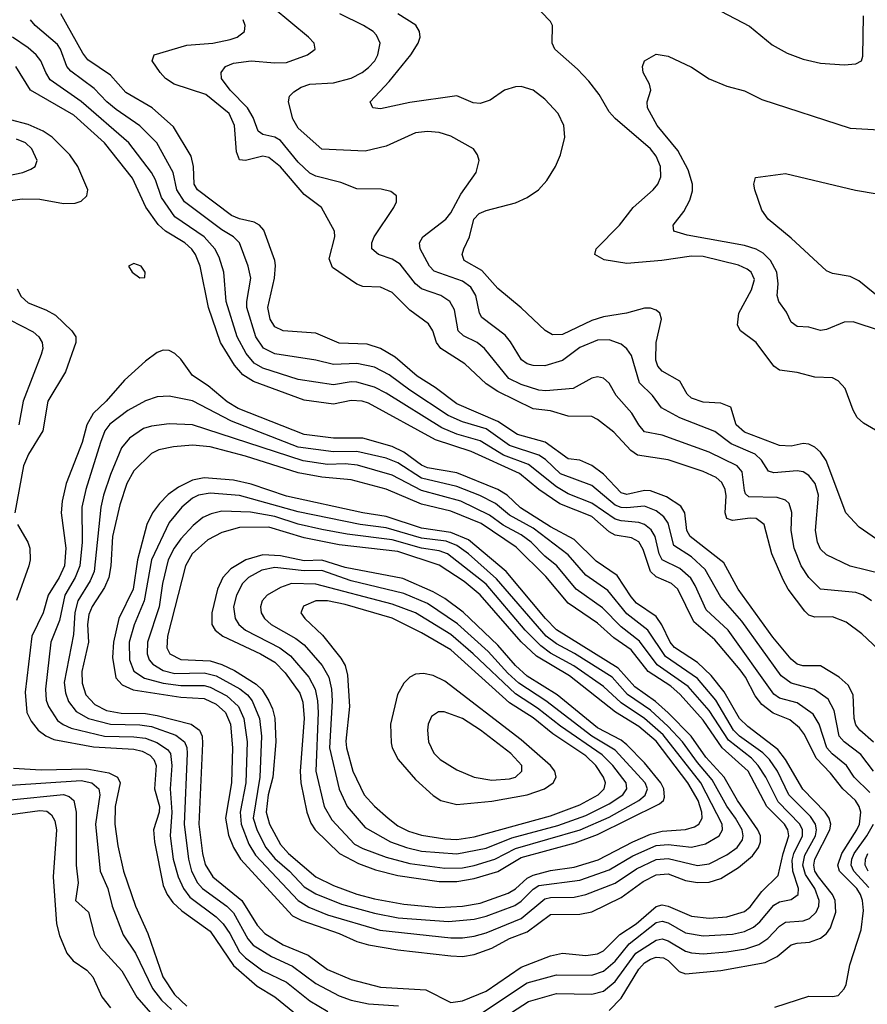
# Model space of a CAD drawing. Header units: inches. Extents: x 1308407 to 1441228, y 959628 to 1036311.
# Tile 401 of 656: x 1374321 to 1377209, y 1014056 to 1017410. Entities that reach past the tile are written whole.
import ezdxf

# ---------------------------------------------------------------- set-up
doc = ezdxf.new("R2010")
doc.units = ezdxf.units.IN
doc.header["$MEASUREMENT"] = 0
doc.layers.add('B3071', color=7, linetype='Continuous')

msp = doc.modelspace()

# ---------------------------------------------------------------- linework, layer by layer
at = {"layer": 'B3071', "color": 5}
for points, elevation in [([(1377250, 1016003.5), (1377195.7, 1016035.7), (1377174.9, 1016054.9), (1377160.3, 1016080.3), (1377133.8, 1016153.8), (1377110, 1016179.8), (1377090, 1016189.8), (1377030, 1016191.9), (1376970, 1016208.4), (1376910, 1016216.1), (1376889.9, 1016230), (1376830.8, 1016310), (1376777.3, 1016350), (1376766.6, 1016370), (1376771.4, 1016410), (1376814.2, 1016490), (1376824.9, 1016524.9), (1376813.8, 1016550), (1376799.8, 1016559.8), (1376770, 1016573.5), (1376650, 1016603.9), (1376610, 1016604.7), (1376509.3, 1016589.3), (1376390, 1016579.7), (1376312, 1016592), (1376280.5, 1016610), (1376284.8, 1016630), (1376364.9, 1016710), (1376410.7, 1016770), (1376479, 1016830), (1376495.8, 1016850), (1376505.3, 1016874.7), (1376504.5, 1016910), (1376490, 1016945.3), (1376470.4, 1016970), (1376350, 1017073.2), (1376330, 1017095.8), (1376295.2, 1017155.2), (1376260.7, 1017200.7), (1376221.9, 1017241.9), (1376143.9, 1017310), (1376135.6, 1017330), (1376136.4, 1017390), (1376130, 1017403.7), (1376066, 1017470)], 2980), ([(1377229.5, 1014949.5), (1377183.6, 1014990), (1377170, 1015007.9), (1377164.1, 1015030), (1377160.6, 1015110), (1377143.6, 1015143.6), (1377113.3, 1015170), (1377050, 1015209), (1376989, 1015209), (1376970, 1015214.5), (1376950, 1015232), (1376887, 1015307), (1376769.2, 1015470), (1376720.4, 1015560.4), (1376605.4, 1015650), (1376593.5, 1015670), (1376587, 1015730), (1376573.1, 1015753.1), (1376525.2, 1015785.2), (1376470, 1015804.7), (1376450, 1015805.7), (1376390, 1015793.1), (1376370, 1015798.7), (1376310, 1015861.4), (1376270, 1015891.7), (1376230, 1015909.2), (1376190, 1015914.2), (1376111, 1015971), (1376016.6, 1015996.6), (1375950, 1016041.1), (1375810, 1016101.5), (1375736.7, 1016156.7), (1375675.6, 1016195.6), (1375600.6, 1016260.6), (1375550, 1016290.3), (1375505, 1016305), (1375410, 1016307.6), (1375330, 1016342.5), (1375219.3, 1016350), (1375190, 1016363.7), (1375175, 1016390), (1375166.8, 1016430), (1375189.1, 1016530), (1375192.4, 1016572.4), (1375189.9, 1016590), (1375153.1, 1016693.1), (1375138.7, 1016710), (1375120.4, 1016720.4), (1375070, 1016731.6), (1375042.6, 1016742.6), (1374926.6, 1016830), (1374915.5, 1016850), (1374913.6, 1016910), (1374905.4, 1016945.4), (1374845.5, 1017045.5), (1374772.2, 1017110), (1374682.4, 1017162.4), (1374630, 1017221), (1374553.7, 1017273.7), (1374536.5, 1017296.5), (1374460.8, 1017430)], 3120), ([(1377223.2, 1015430), (1377194.8, 1015450), (1377170, 1015458.4), (1377050, 1015470.5), (1377010, 1015509.9), (1376983.8, 1015550), (1376959.9, 1015610), (1376949.1, 1015670), (1376951.7, 1015731.7), (1376942.5, 1015762.5), (1376930, 1015773.7), (1376902.1, 1015782.1), (1376805.1, 1015785.1), (1376794.4, 1015794.4), (1376790, 1015806.6), (1376782.4, 1015870), (1376765.9, 1015890), (1376670, 1015937.1), (1376510, 1015994.8), (1376450, 1016006.6), (1376430.4, 1016030), (1376407, 1016070), (1376352.9, 1016130), (1376330, 1016172), (1376310, 1016189), (1376290, 1016193), (1376270, 1016189.1), (1376206.5, 1016153.5), (1376113.7, 1016146.3), (1376090, 1016148.4), (1376030, 1016166.9), (1375988, 1016188), (1375905.2, 1016290), (1375879.8, 1016310), (1375832.7, 1016332.7), (1375815.4, 1016350), (1375802.1, 1016422.1), (1375786.1, 1016450), (1375756.4, 1016470), (1375690, 1016492.8), (1375669.9, 1016510), (1375617.5, 1016577.5), (1375590, 1016593.8), (1375543.5, 1016610), (1375520.7, 1016630), (1375520.6, 1016650), (1375529.2, 1016670), (1375596, 1016770), (1375605.4, 1016790), (1375605.1, 1016810), (1375585.2, 1016825.2), (1375552.9, 1016832.9), (1375470, 1016833.6), (1375415, 1016855), (1375330, 1016877.3), (1375310, 1016887.4), (1375270, 1016925.2), (1375210, 1016998.8), (1375190, 1017009.6), (1375150, 1017019), (1375133.2, 1017030), (1375116.6, 1017076.6), (1375097.1, 1017110), (1375037.7, 1017170), (1375008.7, 1017210), (1375007.3, 1017230), (1375022.3, 1017250), (1375050, 1017261.9), (1375110, 1017270.1), (1375190, 1017262.8), (1375230, 1017264.6), (1375301.6, 1017290), (1375327.8, 1017310), (1375324.7, 1017330), (1375304.8, 1017350), (1375184.9, 1017450)], 3060), ([(1377261.7, 1015521.7), (1377150, 1015548.3), (1377070, 1015587), (1377050, 1015606.2), (1377039.1, 1015630), (1377032.7, 1015670), (1377043, 1015790), (1377031.5, 1015830), (1377010, 1015857.2), (1376990, 1015869.3), (1376970, 1015873.7), (1376890, 1015866.7), (1376871.9, 1015871.9), (1376849, 1015910), (1376827, 1015930), (1376745.2, 1015965.2), (1376690, 1016007.7), (1376570, 1016053.3), (1376507.7, 1016087.7), (1376476.7, 1016130), (1376432.9, 1016172.9), (1376405.9, 1016265.9), (1376390, 1016289.1), (1376370, 1016304.7), (1376330, 1016319.9), (1376290, 1016317.8), (1376230, 1016293.4), (1376170, 1016248.8), (1376110, 1016231.4), (1376070, 1016232.1), (1376050, 1016238), (1376030.8, 1016250.8), (1375993.2, 1016313.2), (1375974.9, 1016334.9), (1375895.9, 1016395.9), (1375887.3, 1016410), (1375875.2, 1016470), (1375858.7, 1016498.7), (1375830, 1016519.6), (1375733.6, 1016553.6), (1375717.3, 1016570), (1375685.9, 1016630), (1375683.4, 1016650), (1375694.6, 1016670), (1375773, 1016730), (1375790, 1016752), (1375824, 1016816), (1375876.4, 1016890), (1375886, 1016930), (1375880.7, 1016950), (1375867.3, 1016970), (1375790, 1017013.7), (1375750, 1017026.3), (1375710, 1017029.2), (1375670, 1017025), (1375570, 1016979.5), (1375497.9, 1016962.1), (1375350, 1016969), (1375270, 1017041), (1375252.2, 1017072.2), (1375236.5, 1017130), (1375240.4, 1017150), (1375255.4, 1017164.6), (1375280.1, 1017179.9), (1375309.6, 1017190), (1375390, 1017195.1), (1375450, 1017211), (1375488, 1017230), (1375510, 1017246.6), (1375531.1, 1017270), (1375541.5, 1017290), (1375549.1, 1017330), (1375537.3, 1017357.3), (1375525.5, 1017370), (1375492.7, 1017390), (1375412.1, 1017430)], 3040), ([(1377240.6, 1015640.6), (1377181, 1015681), (1377136.2, 1015730), (1377068.4, 1015908.4), (1377050, 1015936.4), (1377030, 1015953.6), (1377010, 1015963.9), (1376990, 1015966.7), (1376950, 1015957.5), (1376910, 1015959.9), (1376790, 1016005.2), (1376762, 1016030), (1376744.2, 1016090), (1376710, 1016103.6), (1376650, 1016106.8), (1376610, 1016120.7), (1376594.8, 1016134.8), (1376570, 1016179.1), (1376510, 1016212.2), (1376495, 1016230), (1376488.6, 1016250), (1376489.1, 1016310.9), (1376507.9, 1016390), (1376501.7, 1016410), (1376490, 1016420.4), (1376470, 1016427.1), (1376450, 1016427.5), (1376388.2, 1016410), (1376310, 1016397.3), (1376270, 1016384.8), (1376170, 1016337.7), (1376136.9, 1016336.9), (1376110.9, 1016350.9), (1376030, 1016428.4), (1375950, 1016494.1), (1375895.3, 1016555.3), (1375835.7, 1016590), (1375829.1, 1016610), (1375834.6, 1016630), (1375854, 1016670), (1375868.4, 1016730), (1375886.5, 1016750), (1375910, 1016760.5), (1376010, 1016786.7), (1376050, 1016804.3), (1376088.5, 1016830), (1376117.4, 1016862.6), (1376146.8, 1016910), (1376163.8, 1016950), (1376178.7, 1017010), (1376174.6, 1017050), (1376155.6, 1017090), (1376110, 1017139.5), (1376070, 1017169.9), (1376030, 1017182.1), (1376010, 1017181.6), (1375973.1, 1017170), (1375923.8, 1017136.2), (1375890, 1017124.5), (1375866.4, 1017126.4), (1375810, 1017150.9), (1375650, 1017127.8), (1375550, 1017106.6), (1375523.7, 1017110), (1375515.1, 1017130), (1375580.3, 1017199.7), (1375653.8, 1017290), (1375678.7, 1017330), (1375685, 1017350), (1375683, 1017370), (1375670.8, 1017390.8), (1375609.8, 1017430)], 3020), ([(1376710, 1017438.6), (1376807.5, 1017387.5), (1376884.8, 1017324.8), (1376935.6, 1017295.6), (1376990, 1017275), (1377050, 1017261.8), (1377130, 1017256.5), (1377170, 1017259.5), (1377189.7, 1017270.3), (1377194, 1017286), (1377196.5, 1017423.5)], 2980), ([(1377230, 1014850.4), (1377186.9, 1014906.9), (1377129.8, 1014949.8), (1377113.6, 1014970), (1377096.5, 1015056.5), (1377076, 1015096), (1377028.8, 1015128.9), (1376950, 1015150.3), (1376915.1, 1015175.1), (1376780.9, 1015360.9), (1376710, 1015443.2), (1376657, 1015537), (1376610, 1015579.9), (1376550, 1015619.3), (1376530, 1015694.9), (1376516.2, 1015716.2), (1376490, 1015737.5), (1376450, 1015752.4), (1376390, 1015746.9), (1376370, 1015748), (1376350, 1015756.3), (1376270, 1015823.4), (1376163.4, 1015863.4), (1376112.1, 1015912.1), (1376090, 1015926.7), (1375990, 1015960.1), (1375910, 1016016), (1375830, 1016040), (1375781.4, 1016061.4), (1375650, 1016148), (1375579.9, 1016199.9), (1375530, 1016226.5), (1375470, 1016239.1), (1375390, 1016234.9), (1375330, 1016250.3), (1375190, 1016271.4), (1375151.4, 1016291.4), (1375125.3, 1016330), (1375095.4, 1016430), (1375094.7, 1016450), (1375108.2, 1016530), (1375099.9, 1016570), (1375069.9, 1016650), (1375049.2, 1016670), (1375010, 1016694.4), (1374882.1, 1016790), (1374856.7, 1016830), (1374844.2, 1016890), (1374788.9, 1016990), (1374730, 1017049), (1374650, 1017104), (1374617.8, 1017130), (1374575.4, 1017175.4), (1374494.9, 1017234.9), (1374481.2, 1017250), (1374459.9, 1017310), (1374450, 1017325.5), (1374373.5, 1017390), (1374357.6, 1017410)], 3140), ([(1377304.9, 1015210), (1377190, 1015318.5), (1377137.3, 1015357.3), (1377090, 1015375.7), (1377030, 1015374.8), (1377010, 1015381.8), (1376995.6, 1015395.6), (1376939.4, 1015470), (1376921.8, 1015501.8), (1376883.3, 1015590), (1376858, 1015690), (1376830, 1015710.7), (1376810, 1015712.1), (1376750, 1015704.1), (1376730.4, 1015710.4), (1376724.3, 1015730), (1376728.3, 1015788.3), (1376725, 1015810), (1376713.3, 1015833.3), (1376694.4, 1015850), (1376650, 1015871.4), (1376530, 1015911), (1376426.3, 1015926.3), (1376403, 1015943), (1376345.5, 1016005.5), (1376290, 1016047.8), (1376270, 1016057.8), (1376190, 1016059.3), (1376130, 1016077.6), (1376070, 1016084.9), (1375950, 1016143.5), (1375910.9, 1016170), (1375837.8, 1016237.8), (1375755.8, 1016290), (1375741.7, 1016310), (1375728.8, 1016350), (1375714.1, 1016374.1), (1375650, 1016420.5), (1375590, 1016480.2), (1375550, 1016499.3), (1375490, 1016501.3), (1375470, 1016508.6), (1375386.4, 1016566.4), (1375375.7, 1016595.7), (1375394.5, 1016670), (1375393.2, 1016690), (1375349, 1016770), (1375290, 1016814.3), (1375210, 1016908.8), (1375170, 1016940.9), (1375150, 1016945.6), (1375090, 1016930.5), (1375070, 1016932.1), (1375060.2, 1016960.2), (1375052.4, 1017050), (1375034.8, 1017090), (1374955.1, 1017155.1), (1374847, 1017190), (1374818.3, 1017210), (1374799.6, 1017230), (1374772.3, 1017270), (1374779.6, 1017290), (1374890, 1017323.4), (1374979.3, 1017330), (1375037.7, 1017342.3), (1375062, 1017350), (1375087.3, 1017370), (1375089.8, 1017390), (1375082.5, 1017410)], 3080), ([(1377217, 1014777), (1377164.6, 1014830), (1377138.3, 1014870), (1377088.7, 1014908.7), (1377070.6, 1014930), (1377045.4, 1015010), (1377024.4, 1015044.5), (1376970, 1015082.6), (1376910, 1015099.1), (1376890, 1015112.1), (1376735.1, 1015330), (1376660.2, 1015400.2), (1376622.9, 1015482.9), (1376607.3, 1015507.3), (1376570, 1015540.1), (1376510.2, 1015570.2), (1376499.5, 1015590), (1376486, 1015650), (1376472.8, 1015672.8), (1376450, 1015689.9), (1376430, 1015697.4), (1376370, 1015702.7), (1376350, 1015708.7), (1376270, 1015763.4), (1376190, 1015795.2), (1376150, 1015819.3), (1376055, 1015895), (1375970, 1015926.4), (1375890, 1015975), (1375810, 1015998.4), (1375759.5, 1016019.5), (1375570, 1016137.6), (1375530, 1016158.2), (1375470, 1016175.3), (1375450, 1016176.5), (1375390, 1016166.3), (1375270, 1016184.5), (1375150, 1016223.1), (1375120.3, 1016240.3), (1375092.6, 1016272.6), (1375062.2, 1016330), (1375024.4, 1016450), (1375016.6, 1016550), (1375000.9, 1016600.9), (1374986.2, 1016630), (1374949.5, 1016670), (1374850, 1016738.1), (1374804.5, 1016804.5), (1374784.2, 1016864.2), (1374769.9, 1016890), (1374692.6, 1016990), (1374530, 1017131.8), (1374425.4, 1017205.4), (1374409.7, 1017229.7), (1374393, 1017270), (1374377.3, 1017290), (1374350, 1017314.5), (1374296.7, 1017350)], 3160), ([(1377254.3, 1016350), (1377161.2, 1016381.2), (1377130, 1016380.2), (1377070, 1016354.7), (1377050, 1016351.4), (1377010, 1016362.4), (1376970, 1016364.5), (1376950, 1016379.7), (1376933.7, 1016413.7), (1376907.8, 1016450), (1376901.6, 1016470), (1376905.4, 1016510), (1376900.4, 1016550), (1376878.9, 1016590), (1376854.3, 1016614.3), (1376830, 1016628), (1376790, 1016641.1), (1376595.6, 1016675.6), (1376549.7, 1016690), (1376547.3, 1016710), (1376583.6, 1016756.4), (1376604.5, 1016795.5), (1376612.9, 1016827.1), (1376613.1, 1016850), (1376598.1, 1016898.1), (1376563.9, 1016963.9), (1376493.3, 1017050), (1376459.7, 1017110), (1376458.7, 1017130), (1376471.5, 1017170), (1376466.3, 1017190), (1376445.4, 1017230), (1376443, 1017250), (1376449.7, 1017270.3), (1376490, 1017293), (1376530, 1017285.7), (1376610, 1017247.9), (1376670, 1017208), (1376730, 1017183.5), (1376790, 1017168.1), (1376850, 1017138.4), (1377150, 1017040.2), (1377290, 1017032.9)], 2960), ([(1376893.7, 1014046.3), (1377010, 1014083.8), (1377090, 1014082.4), (1377110, 1014086.4), (1377130, 1014108.4), (1377136.8, 1014123.2), (1377149.4, 1014190), (1377188.5, 1014310), (1377195.6, 1014375.6), (1377193.1, 1014410), (1377186, 1014430), (1377173, 1014450), (1377114.2, 1014510), (1377108.7, 1014530), (1377121.7, 1014570), (1377173.8, 1014650), (1377182.4, 1014670), (1377186.7, 1014710), (1377180.8, 1014730), (1377168.2, 1014750), (1377125.6, 1014790), (1377083.6, 1014843.6), (1377034.9, 1014894.9), (1376995.2, 1014975.2), (1376978.3, 1014998.3), (1376945.4, 1015025.4), (1376887.9, 1015047.9), (1376850, 1015076.8), (1376827.3, 1015107.3), (1376794.2, 1015170), (1376775.4, 1015195.4), (1376690, 1015297.1), (1376618.4, 1015358.4), (1376563.8, 1015470), (1376541.8, 1015490), (1376490, 1015512.3), (1376470.2, 1015530.2), (1376445.2, 1015605.2), (1376430, 1015631.1), (1376405, 1015645), (1376350, 1015654.3), (1376330, 1015665.5), (1376270, 1015717.2), (1376161.3, 1015761.2), (1376090, 1015809.7), (1376024.2, 1015864.2), (1375859.4, 1015939.4), (1375738.3, 1015978.3), (1375510, 1016103.2), (1375487.6, 1016110), (1375450, 1016113.3), (1375390, 1016100.8), (1375290, 1016114.1), (1375118, 1016178), (1375080.8, 1016200.8), (1375053.1, 1016233.1), (1375005.6, 1016310), (1374964.3, 1016430), (1374935.5, 1016570), (1374920.1, 1016610), (1374908.1, 1016628.1), (1374883.6, 1016650), (1374818.1, 1016690), (1374792.7, 1016712.7), (1374751.2, 1016771.2), (1374705.9, 1016870), (1374609.5, 1016990), (1374505.2, 1017085.2), (1374357.9, 1017170), (1374308.2, 1017250)], 3180), ([(1374290, 1016794.4), (1374330, 1016800.1), (1374390, 1016798.3), (1374470, 1016783.8), (1374510, 1016785.4), (1374530, 1016791.5), (1374549.7, 1016810), (1374553.7, 1016830), (1374519.1, 1016910), (1374492, 1016950), (1374431.2, 1017010), (1374401.5, 1017030), (1374350, 1017052.7), (1374289.3, 1017069.3)], 3220), ([(1374190, 1016859.8), (1374332.3, 1016890), (1374359.4, 1016900.6), (1374374, 1016910), (1374380.3, 1016930), (1374362.4, 1016970), (1374341.1, 1016990), (1374310, 1017003.1)], 3240), ([(1377290, 1016431.2), (1377180.3, 1016520.3), (1377150, 1016535.5), (1377090, 1016545.6), (1377070, 1016554.7), (1376950, 1016665.6), (1376871.5, 1016730), (1376850, 1016760.9), (1376825.3, 1016830), (1376822.3, 1016850), (1376828.1, 1016871.9), (1376930, 1016886.4), (1377169.2, 1016829.2), (1377323.1, 1016803.1)], 2940), ([(1374312.9, 1016492.9), (1374326.6, 1016466.6), (1374350, 1016445.8), (1374410, 1016422.1), (1374443.4, 1016403.4), (1374498.5, 1016350), (1374512.7, 1016330), (1374512.9, 1016310), (1374477.5, 1016210), (1374417.3, 1016110), (1374399.7, 1016010), (1374351.2, 1015930), (1374333.9, 1015890), (1374304.5, 1015730)], 3180), ([(1374287.1, 1016387.1), (1374367.2, 1016347.2), (1374386, 1016330), (1374397.7, 1016310), (1374399.6, 1016290), (1374394.7, 1016270), (1374332.6, 1016110), (1374318.7, 1016030)], 3160), ([(1376330, 1014035), (1376370, 1014076.8), (1376430, 1014175.8), (1376450, 1014197.3), (1376470, 1014210.1), (1376490, 1014216.5), (1376514.1, 1014214.1), (1376530, 1014205.8), (1376567.8, 1014167.8), (1376590, 1014160.1), (1376710, 1014171), (1376861.5, 1014198.5), (1376901.3, 1014218.7), (1376950, 1014258.2), (1376970, 1014264.6), (1377012.5, 1014267.5), (1377050, 1014281.3), (1377070, 1014297.7), (1377083.5, 1014316.5), (1377101.9, 1014370), (1377099, 1014410), (1377090.4, 1014430), (1377042.1, 1014490), (1377030.2, 1014510), (1377026.2, 1014530), (1377030.4, 1014550), (1377081.5, 1014650), (1377084.2, 1014670), (1377079.2, 1014690), (1377065.3, 1014710), (1376989.2, 1014789.3), (1376930.5, 1014890), (1376904.5, 1014924.5), (1376802, 1015002), (1376773.6, 1015030), (1376721, 1015121), (1376676.4, 1015176.4), (1376630, 1015220.8), (1376552, 1015272), (1376537.8, 1015290), (1376509.2, 1015349.2), (1376490, 1015376.7), (1376422.5, 1015422.5), (1376403.9, 1015443.9), (1376357.2, 1015517.2), (1376285.4, 1015565.4), (1376210, 1015639.4), (1376130, 1015682.6), (1376027.2, 1015747.2), (1375982.1, 1015790), (1375950, 1015809.5), (1375810, 1015865.9), (1375710, 1015883), (1375690, 1015892), (1375630, 1015936.7), (1375590, 1015955.9), (1375490, 1015984.8), (1375390, 1015984.5), (1375290, 1015997.3), (1375065.8, 1016085.8), (1375028, 1016108), (1374962.9, 1016162.9), (1374910, 1016197.5), (1374870, 1016254), (1374850, 1016273.1), (1374830, 1016283.1), (1374810, 1016283.9), (1374790, 1016276.8), (1374750, 1016247.2), (1374678.1, 1016181.9), (1374615.2, 1016110), (1374571, 1016069), (1374550.4, 1016030), (1374533.7, 1015970), (1374479.1, 1015830), (1374465.4, 1015770), (1374462.8, 1015730), (1374478.3, 1015610), (1374473.9, 1015550), (1374455.1, 1015510), (1374418.2, 1015450), (1374401.2, 1015390), (1374362.1, 1015310), (1374340.3, 1015119.7), (1374345.7, 1015050), (1374360.4, 1015020.4), (1374384, 1014990), (1374410.3, 1014970.3), (1374438, 1014958), (1374572.9, 1014932.9), (1374710, 1014925.6), (1374738.7, 1014918.7), (1374764.5, 1014904.5), (1374778.2, 1014890), (1374785.9, 1014870), (1374780.7, 1014790), (1374797.5, 1014730), (1374795.9, 1014710), (1374777, 1014650), (1374779.9, 1014610), (1374810, 1014461.2), (1374823.3, 1014430), (1374842.7, 1014402.7), (1374873.9, 1014373.9), (1374970, 1014305.3), (1375050, 1014188), (1375130, 1014117.4), (1375190, 1014081.8), (1375270, 1014016.6)], 3220), ([(1375896.5, 1013963.5), (1376054.3, 1014065.7), (1376150, 1014092.9), (1376270, 1014090.7), (1376310, 1014101.3), (1376350, 1014133.4), (1376420.4, 1014230), (1376490, 1014274.6), (1376510, 1014278.6), (1376530, 1014272.6), (1376590, 1014237.5), (1376610, 1014231), (1376650, 1014228.5), (1376730, 1014235.3), (1376794.9, 1014245.1), (1376839.9, 1014260.1), (1376870, 1014279.7), (1376910, 1014322.3), (1376930, 1014336.2), (1376990, 1014340.4), (1377012, 1014348), (1377034.4, 1014370), (1377043.6, 1014390), (1377045.4, 1014410), (1377030.4, 1014450), (1376998.1, 1014498.1), (1376988.9, 1014530), (1376996.4, 1014563.6), (1377032.3, 1014630), (1377035.7, 1014650), (1377032.1, 1014670), (1377015.4, 1014695.4), (1376941.6, 1014770), (1376902.5, 1014850), (1376875.6, 1014890), (1376853.1, 1014913.1), (1376773.7, 1014970), (1376753.4, 1014990), (1376692.4, 1015092.4), (1376630, 1015166.4), (1376521.1, 1015241.1), (1376461.1, 1015330), (1376390, 1015385.6), (1376325.1, 1015465.1), (1376250, 1015517.5), (1376190, 1015587), (1376070, 1015677.5), (1375990, 1015721.7), (1375941.8, 1015761.8), (1375888.8, 1015788.8), (1375810, 1015819.4), (1375690, 1015848.5), (1375610, 1015900.2), (1375570, 1015916.1), (1375470, 1015938.8), (1375390, 1015937.9), (1375270, 1015953.6), (1375042.3, 1016042.3), (1374910, 1016112), (1374830, 1016127.4), (1374790, 1016125), (1374750, 1016112.1), (1374690, 1016079.2), (1374628.1, 1016031.9), (1374610.9, 1016009.1), (1374596.6, 1015970), (1374546.6, 1015810), (1374532.4, 1015750), (1374533.8, 1015630), (1374526.5, 1015550), (1374510.1, 1015510.1), (1374474.7, 1015450), (1374456.6, 1015363.4), (1374427.3, 1015290), (1374408.5, 1015130), (1374411.6, 1015091.6), (1374418.9, 1015070), (1374450, 1015023.3), (1374468.9, 1015008.9), (1374496.8, 1014996.8), (1374609.9, 1014969.9), (1374710, 1014967.4), (1374750, 1014962.1), (1374788.2, 1014948.2), (1374824.4, 1014924.4), (1374834.4, 1014910), (1374839.7, 1014870), (1374834.1, 1014790), (1374839.1, 1014710), (1374833.8, 1014630), (1374844.4, 1014550), (1374860.8, 1014490), (1374879.3, 1014450), (1374901.2, 1014421.2), (1374990, 1014353.9), (1375014.3, 1014330), (1375037.2, 1014297.2), (1375070, 1014235), (1375090, 1014214), (1375150, 1014170.4), (1375230, 1014131.4), (1375310, 1014068), (1375371.3, 1014031.3)], 3240), ([(1375830, 1013982.3), (1376050, 1014129.7), (1376150, 1014156.1), (1376270, 1014155.5), (1376310, 1014169.4), (1376350, 1014202.6), (1376397.7, 1014262.3), (1376490, 1014334.3), (1376510, 1014339), (1376530, 1014333.9), (1376590, 1014299.5), (1376650, 1014289.2), (1376750, 1014294.7), (1376790, 1014304.1), (1376820.8, 1014319.2), (1376842.9, 1014337.1), (1376890, 1014394.1), (1376910, 1014405.3), (1376950, 1014412.9), (1376973.5, 1014430), (1376974.5, 1014450), (1376955.3, 1014510), (1376953, 1014547), (1376958.4, 1014570), (1376988.1, 1014630), (1376987.7, 1014650), (1376978.9, 1014670), (1376905.2, 1014745.2), (1376863.3, 1014830), (1376837.5, 1014870), (1376814.2, 1014894.2), (1376735.6, 1014955.6), (1376670, 1015057.2), (1376599, 1015139), (1376492.8, 1015212.8), (1376433, 1015293), (1376370, 1015341.3), (1376307.1, 1015407.1), (1376217.4, 1015470), (1376150.7, 1015550), (1376110, 1015583), (1376063.6, 1015630), (1376030, 1015655.7), (1375968, 1015688), (1375922.3, 1015722.3), (1375823.6, 1015770), (1375690, 1015806.2), (1375590, 1015858.6), (1375472.5, 1015892.5), (1375430, 1015896.8), (1375370, 1015894.7), (1375287, 1015907), (1374910, 1016029.9), (1374830, 1016033.3), (1374770, 1016025.8), (1374742.9, 1016017.1), (1374695.6, 1015984.4), (1374668.2, 1015951.8), (1374630, 1015860.3), (1374606.8, 1015790), (1374597.5, 1015750), (1374574.6, 1015530), (1374561.4, 1015498.6), (1374519.5, 1015430), (1374508.9, 1015391.1), (1374503.9, 1015316.1), (1374472.5, 1015152.5), (1374477, 1015117), (1374487.4, 1015087.4), (1374513.7, 1015053.7), (1374556.1, 1015030), (1374630.4, 1015010.4), (1374730, 1015008), (1374770, 1015002.7), (1374853.1, 1014973.1), (1374883, 1014950), (1374890.3, 1014930.3), (1374891.4, 1014910), (1374881.5, 1014670), (1374896.2, 1014550), (1374906.6, 1014510), (1374926.5, 1014470), (1374944.2, 1014450), (1375027.2, 1014390), (1375050, 1014368), (1375098.8, 1014278.8), (1375117, 1014257), (1375178.6, 1014218.6), (1375250, 1014185.5), (1375330, 1014127.1), (1375410, 1014084.5), (1375450, 1014070.1), (1375510, 1014058.2), (1375611.4, 1014051.4)], 3260), ([(1374314.1, 1015690), (1374349.3, 1015630), (1374356, 1015610), (1374357.3, 1015570), (1374352.1, 1015550), (1374310, 1015431.2)], 3180), ([(1374300.4, 1014860.4), (1374394.4, 1014854.4), (1374550, 1014858.3), (1374625, 1014845), (1374654, 1014830), (1374663.7, 1014810), (1374646.4, 1014730), (1374645.7, 1014670), (1374655.4, 1014595.4), (1374674.8, 1014510), (1374715.5, 1014390), (1374757.6, 1014297.6), (1374809.2, 1014150), (1374848.5, 1014090), (1374890.5, 1014050)], 3180), ([(1374290, 1014803), (1374530, 1014818.2), (1374566.8, 1014810), (1374590.3, 1014790.3), (1374594.1, 1014770), (1374578.9, 1014670), (1374595.3, 1014510), (1374620.9, 1014450), (1374635.7, 1014390), (1374673.1, 1014293.1), (1374716.2, 1014230), (1374773.6, 1014110), (1374804.8, 1014070), (1374838.1, 1014038.1)], 3160), ([(1374290, 1014752.3), (1374470, 1014770.3), (1374490, 1014763.6), (1374505.3, 1014750), (1374514, 1014710), (1374514, 1014530), (1374520.3, 1014470), (1374511.6, 1014410), (1374555, 1014370), (1374576.2, 1014290), (1374596.4, 1014250), (1374669.6, 1014170), (1374720.3, 1014080.3), (1374813.9, 1013973.9)], 3140), ([(1374290, 1014703.1), (1374390, 1014715.8), (1374413.4, 1014713.4), (1374430, 1014701.9), (1374441, 1014681), (1374446.6, 1014650), (1374435.3, 1014490), (1374446.2, 1014330), (1374456.4, 1014290), (1374481.9, 1014230), (1374503.8, 1014203.8), (1374550, 1014172.2), (1374570.7, 1014150), (1374601.4, 1014081.4), (1374630, 1014043.7)], 3120), ([(1377214.1, 1014454.1), (1377163, 1014510), (1377154.1, 1014530), (1377155.8, 1014550), (1377164.7, 1014570), (1377207.6, 1014630), (1377229.7, 1014670)], 3160), ([(1377212, 1014510), (1377201.7, 1014530), (1377202.4, 1014550), (1377211.1, 1014570)], 3140)]:
    msp.add_lwpolyline(points, dxfattribs=dict(at, elevation=elevation))
for points, elevation in [([(1374710, 1016579.3), (1374691.3, 1016570), (1374704, 1016550), (1374730, 1016531), (1374748, 1016532), (1374749, 1016550), (1374735.1, 1016570)], 3220), ([(1374910, 1015961), (1374845.2, 1015954.8), (1374794.9, 1015945.1), (1374770, 1015932.5), (1374710, 1015873.2), (1374685.9, 1015830), (1374662.4, 1015757.6), (1374637, 1015650), (1374631.3, 1015550), (1374624.6, 1015510), (1374610, 1015475.3), (1374568.6, 1015411.4), (1374556.4, 1015383.6), (1374552.2, 1015350), (1374555.4, 1015290), (1374532.4, 1015190), (1374534.4, 1015150), (1374547, 1015110), (1374577.2, 1015077.2), (1374617.4, 1015057.4), (1374667.3, 1015047.3), (1374750, 1015047), (1374790, 1015040.2), (1374905.2, 1015010), (1374934.2, 1014990), (1374942.4, 1014970), (1374944.1, 1014944.1), (1374931, 1014670), (1374943.8, 1014570), (1374952.8, 1014532.8), (1374979.3, 1014490), (1375077.9, 1014410), (1375130, 1014325.2), (1375156.7, 1014296.7), (1375219.1, 1014259.1), (1375303.8, 1014223.8), (1375370, 1014174.1), (1375450, 1014140.4), (1375550, 1014114.1), (1375705.1, 1014105.1), (1375790, 1014062.1), (1375830, 1014068.2), (1375910, 1014101.1), (1376030, 1014182.2), (1376130, 1014221), (1376170, 1014230.5), (1376250, 1014222.2), (1376290, 1014227.6), (1376310, 1014238), (1376366.2, 1014293.8), (1376421.7, 1014330), (1376490, 1014389.5), (1376510, 1014394.4), (1376530, 1014390.1), (1376610, 1014356.8), (1376670, 1014349.7), (1376730, 1014353.6), (1376790, 1014372.1), (1376810, 1014387.9), (1376850, 1014439.9), (1376905.5, 1014494.5), (1376922.2, 1014570), (1376941.8, 1014630), (1376938.6, 1014650), (1376926.7, 1014670), (1376866.8, 1014730), (1376802.9, 1014850), (1376714.7, 1014930), (1376650, 1015023.6), (1376571.3, 1015111.3), (1376539.2, 1015139.2), (1376462.7, 1015190), (1376403.9, 1015263.9), (1376344.8, 1015304.8), (1376290, 1015354.1), (1376190, 1015422.2), (1376113.6, 1015513.6), (1376013, 1015613), (1375893.3, 1015693.3), (1375790, 1015736), (1375690, 1015759.2), (1375570, 1015811.3), (1375450, 1015842.2), (1375350, 1015851.8), (1375270, 1015867), (1375090, 1015923.7), (1374970, 1015955.3)], 3280), ([(1374950, 1015849.4), (1374910, 1015840.9), (1374862.4, 1015817.6), (1374827.5, 1015792.5), (1374797.6, 1015762.4), (1374773.5, 1015730), (1374754.4, 1015690), (1374723, 1015570), (1374707.4, 1015470), (1374659.3, 1015370), (1374640.2, 1015290), (1374636.9, 1015236.9), (1374648.6, 1015168.6), (1374670, 1015144.3), (1374707.8, 1015127.8), (1374870, 1015102.4), (1374950, 1015097.7), (1374990, 1015078.7), (1375022, 1015050), (1375039.8, 1015010), (1375046.6, 1014930), (1375042.5, 1014810), (1375021.9, 1014690), (1375032.2, 1014632.2), (1375049.1, 1014590), (1375073.2, 1014550), (1375250, 1014357.7), (1375282, 1014342), (1375410, 1014297.1), (1375470, 1014269.7), (1375510, 1014258.9), (1375610, 1014241.4), (1375790, 1014221), (1375830, 1014218.9), (1375870, 1014225.8), (1375930, 1014247.7), (1375990, 1014280.7), (1376050, 1014303.4), (1376130, 1014361.9), (1376230, 1014362.9), (1376270, 1014371.4), (1376370, 1014419.4), (1376445.2, 1014474.8), (1376490, 1014497.1), (1376530, 1014500.9), (1376590, 1014477.5), (1376630, 1014470.9), (1376670, 1014472.4), (1376710, 1014484.9), (1376770, 1014521.8), (1376818.1, 1014561.9), (1376838.5, 1014590), (1376845.2, 1014610), (1376845.4, 1014630), (1376836.5, 1014650), (1376766.3, 1014750), (1376720.9, 1014830), (1376658.4, 1014898.4), (1376608.9, 1014968.9), (1376530, 1015049.2), (1376487.5, 1015087.5), (1376417.1, 1015137.1), (1376360.6, 1015200.6), (1376150, 1015332.2), (1376112.2, 1015370), (1375978.3, 1015530), (1375850, 1015638.6), (1375790, 1015663.4), (1375690, 1015678.4), (1375570, 1015718.2), (1375490, 1015730.2), (1375230, 1015786.5), (1375110, 1015827.7), (1375050, 1015841.6)], 3320), ([(1374970, 1015797.4), (1374930.2, 1015790), (1374910, 1015780.6), (1374873.1, 1015750), (1374830, 1015697), (1374770.1, 1015570), (1374745.3, 1015430), (1374711.6, 1015348.4), (1374694.5, 1015290), (1374695.6, 1015230), (1374710.3, 1015190.3), (1374746.6, 1015166.6), (1374810.2, 1015150.2), (1374870, 1015142.2), (1374950, 1015142), (1374970, 1015136.9), (1375026.7, 1015106.7), (1375067, 1015070), (1375084.9, 1015030), (1375095.8, 1014950), (1375091.7, 1014810), (1375072.4, 1014710), (1375075.3, 1014670), (1375101.8, 1014601.8), (1375124, 1014564), (1375270, 1014409.4), (1375306.3, 1014386.4), (1375370, 1014361.3), (1375548.4, 1014308.4), (1375790, 1014282.3), (1375830, 1014282.1), (1375870, 1014288.5), (1375910, 1014299.9), (1376030, 1014348.4), (1376110, 1014415.3), (1376130, 1014419.7), (1376210, 1014420.6), (1376250, 1014430.4), (1376350, 1014468.9), (1376422.7, 1014517.3), (1376490, 1014549), (1376530, 1014552.5), (1376630, 1014528.8), (1376670, 1014535.1), (1376730, 1014564.9), (1376765.6, 1014590), (1376783.3, 1014616.7), (1376786.2, 1014630), (1376782.2, 1014650), (1376760.2, 1014690), (1376730, 1014731.1), (1376680.2, 1014820.2), (1376630, 1014880.2), (1376579.8, 1014950), (1376530, 1015002.5), (1376470, 1015057.8), (1376391.8, 1015111.8), (1376339.1, 1015170), (1376210.9, 1015250.9), (1376150, 1015283.4), (1376114.9, 1015310), (1375945.8, 1015505.8), (1375850.6, 1015590), (1375810, 1015618.8), (1375773.8, 1015633.8), (1375690, 1015644.1), (1375570, 1015678.6), (1375480.9, 1015690), (1375270, 1015734), (1375070, 1015789.7)], 3340), ([(1375010, 1015735.4), (1374972.9, 1015727.1), (1374945.4, 1015714.6), (1374912.5, 1015687.5), (1374870, 1015641.5), (1374847.6, 1015610), (1374827.3, 1015570), (1374807.5, 1015490), (1374796.6, 1015410), (1374756.4, 1015290), (1374755.7, 1015250), (1374762.5, 1015230), (1374774.7, 1015214.7), (1374810, 1015192.8), (1374850, 1015182.6), (1374950, 1015185), (1374990, 1015174.9), (1375071.2, 1015131.2), (1375097.1, 1015110), (1375113, 1015090), (1375138.2, 1015030), (1375145.3, 1014970), (1375139.4, 1014830), (1375116.6, 1014690), (1375130, 1014647.9), (1375160.1, 1014590), (1375190, 1014552.8), (1375240.7, 1014510), (1375290, 1014456), (1375330, 1014432.3), (1375417.3, 1014397.3), (1375530, 1014366.7), (1375610.9, 1014350.9), (1375782.1, 1014337.9), (1375870, 1014345.9), (1375910, 1014355.9), (1376007.9, 1014392.1), (1376030, 1014407.6), (1376070, 1014448.8), (1376090, 1014460.4), (1376230, 1014479.3), (1376330, 1014514.3), (1376410, 1014562.3), (1376490, 1014596.6), (1376530, 1014600.2), (1376610, 1014591), (1376657.5, 1014602.5), (1376704.7, 1014630), (1376715.8, 1014650), (1376715, 1014670), (1376641.4, 1014810), (1376513.8, 1014973.8), (1376450, 1015030), (1376370, 1015082.7), (1376310, 1015138.7), (1376208.9, 1015208.9), (1376130, 1015251.9), (1376096.6, 1015276.6), (1376042.9, 1015330), (1375910, 1015486.7), (1375778.4, 1015590), (1375750, 1015601), (1375690, 1015610.3), (1375590, 1015637.8), (1375437.3, 1015657.3), (1375350, 1015673.7), (1375270, 1015691.4), (1375190, 1015717.3), (1375107.5, 1015732.5)], 3360), ([(1375170, 1015681.5), (1375070, 1015680.7), (1375010, 1015662.8), (1374962, 1015638), (1374909.1, 1015590.9), (1374886.3, 1015550), (1374824.9, 1015310), (1374822.4, 1015270), (1374833, 1015250), (1374870, 1015230.1), (1374970, 1015225.8), (1375010, 1015213.5), (1375053.5, 1015193.5), (1375127.1, 1015147.1), (1375146.7, 1015126.7), (1375170.4, 1015090), (1375182.9, 1015062.9), (1375190.7, 1015030.7), (1375194, 1014950), (1375183.2, 1014830), (1375167.7, 1014770), (1375161.4, 1014710), (1375172, 1014670), (1375210, 1014600.1), (1375236.5, 1014570), (1375330.4, 1014490.4), (1375390, 1014460.9), (1375470, 1014431.3), (1375530, 1014415.3), (1375630, 1014397.1), (1375750, 1014386.1), (1375830, 1014389.8), (1375890, 1014400.9), (1375985.7, 1014434.3), (1376010, 1014449.8), (1376050, 1014486.3), (1376070, 1014496.4), (1376130, 1014511.4), (1376210, 1014522.8), (1376291.8, 1014548.2), (1376409.9, 1014610), (1376470, 1014635.3), (1376510, 1014645.3), (1376590, 1014651), (1376619.7, 1014660.3), (1376635, 1014670), (1376645.8, 1014690), (1376645.5, 1014710), (1376632.1, 1014750), (1376597.4, 1014810), (1376490, 1014952), (1376430, 1015002.4), (1376351.5, 1015051.5), (1376194.4, 1015174.4), (1376081.4, 1015241.4), (1376030, 1015291), (1375890, 1015450.8), (1375835.8, 1015495.8), (1375750, 1015551.5), (1375610, 1015598.3), (1375410, 1015621.2), (1375290, 1015644.8)], 3380), ([(1375150, 1015587.2), (1375092, 1015570), (1375041, 1015539), (1375012.9, 1015510), (1374994.6, 1015470), (1374975.8, 1015390), (1374975.9, 1015350), (1374987, 1015330), (1375013.6, 1015310), (1375141.7, 1015250), (1375190, 1015221.5), (1375225.5, 1015185.5), (1375275.4, 1015115.4), (1375285.4, 1015085.4), (1375290.3, 1015030), (1375277.1, 1014850), (1375279.4, 1014810), (1375299, 1014710), (1375313, 1014673), (1375327.5, 1014650), (1375410.3, 1014570.3), (1375475.8, 1014535.8), (1375533.9, 1014513.9), (1375610, 1014494.7), (1375750, 1014474.9), (1375810, 1014474.5), (1375870, 1014484.9), (1375950, 1014509), (1376030, 1014556.4), (1376213.7, 1014606.3), (1376290, 1014634.3), (1376501, 1014739), (1376514.2, 1014750), (1376518.5, 1014761.5), (1376515.9, 1014790), (1376505, 1014810), (1376450, 1014878.1), (1376390, 1014940.3), (1376370, 1014955.5), (1376290, 1014998.1), (1376152.3, 1015110), (1376050, 1015174), (1376010, 1015210), (1375950, 1015279.8), (1375831.6, 1015391.6), (1375770, 1015438.2), (1375730, 1015461.3), (1375626.4, 1015506.4), (1375430, 1015543.7), (1375350, 1015568.4), (1375290, 1015567.2), (1375210, 1015583.9)], 3420), ([(1375190, 1015543.8), (1375145.6, 1015534.4), (1375100.4, 1015510), (1375080.5, 1015490), (1375060.1, 1015450), (1375050.1, 1015410), (1375055.4, 1015370), (1375067.8, 1015350), (1375090.1, 1015330), (1375207.6, 1015270), (1375243.6, 1015243.6), (1375306.6, 1015170), (1375327.8, 1015130), (1375336.1, 1015090), (1375337.8, 1015050), (1375330.1, 1014849.9), (1375358.9, 1014730), (1375385, 1014685), (1375461.9, 1014601.9), (1375490, 1014586.5), (1375570, 1014556.8), (1375650, 1014535.8), (1375770, 1014520.2), (1375830, 1014520.9), (1375870, 1014529.1), (1375939.9, 1014550), (1376010, 1014587.3), (1376230.1, 1014650.1), (1376330, 1014694), (1376430.8, 1014750), (1376452.1, 1014767.9), (1376459.5, 1014790), (1376451.9, 1014810), (1376350, 1014921.6), (1376270.2, 1014970), (1376113.9, 1015090), (1376022.1, 1015150), (1375984.2, 1015184.2), (1375917.3, 1015257.3), (1375812.2, 1015352.2), (1375710, 1015421), (1375630, 1015455.1), (1375450, 1015498.3), (1375350, 1015533.9), (1375290, 1015533)], 3440), ([(1375247, 1015490), (1375210, 1015476.4), (1375163.8, 1015450), (1375146.9, 1015430), (1375141.3, 1015410), (1375144, 1015390), (1375155.4, 1015370), (1375178, 1015350), (1375261.7, 1015301.7), (1375290, 1015280.5), (1375351.3, 1015210), (1375374, 1015170), (1375383.9, 1015130), (1375386.2, 1015090), (1375376.5, 1014930), (1375409, 1014789), (1375436.8, 1014730), (1375498.7, 1014658.7), (1375584.4, 1014610), (1375639.3, 1014590), (1375690, 1014577.8), (1375810, 1014568.3), (1375910, 1014587.4), (1375997.4, 1014622.6), (1376154.3, 1014665.7), (1376250, 1014699.5), (1376330, 1014738.5), (1376375.8, 1014770), (1376389.6, 1014790), (1376387.5, 1014810), (1376341.9, 1014870), (1376306, 1014906), (1376164, 1015004), (1376085.2, 1015065.2), (1376010, 1015113.8), (1375866.4, 1015250), (1375790, 1015316.1), (1375670, 1015389.1), (1375590, 1015419.3), (1375330, 1015486.9)], 3460), ([(1375330, 1015430.9), (1375287.7, 1015412.3), (1375278.9, 1015390), (1375292.6, 1015370), (1375353, 1015313), (1375415.3, 1015235.3), (1375430.1, 1015210), (1375437.4, 1015177.4), (1375445.2, 1015070), (1375432.4, 1014952.4), (1375434.1, 1014930), (1375456.4, 1014850), (1375495.3, 1014770), (1375530, 1014730.6), (1375576.6, 1014690), (1375610, 1014663.7), (1375645.3, 1014645.3), (1375690, 1014632.6), (1375770, 1014619.8), (1375810, 1014618), (1375870, 1014626.6), (1376130, 1014697.6), (1376230, 1014735.7), (1376292.1, 1014770), (1376312, 1014790), (1376316.5, 1014810), (1376309.9, 1014830), (1376284.2, 1014870), (1376250, 1014901.9), (1376137.2, 1014977.2), (1376070, 1015032.3), (1375990, 1015083.5), (1375790, 1015263), (1375690, 1015321.7), (1375590, 1015371.2), (1375430, 1015417.9), (1375370.1, 1015429.9)], 3480), ([(1375697.2, 1015182.8), (1375670, 1015181.1), (1375650, 1015170.8), (1375629.6, 1015150.4), (1375608.5, 1015111.5), (1375585, 1015010), (1375586.8, 1014946.8), (1375590.6, 1014930), (1375610.7, 1014890), (1375670, 1014821.4), (1375730, 1014767.2), (1375755.5, 1014750), (1375810, 1014736.4), (1375930, 1014748.3), (1376050, 1014769.8), (1376109, 1014790), (1376138.6, 1014810), (1376149.3, 1014830), (1376144, 1014850), (1376129, 1014870), (1376030, 1014956.5), (1375770, 1015156.7), (1375730, 1015176)], 3520), ([(1375767.8, 1015052.2), (1375748.1, 1015051.9), (1375724, 1015036), (1375712.9, 1015010), (1375710.2, 1014990), (1375714.2, 1014950), (1375731.9, 1014911.9), (1375753.8, 1014890), (1375810, 1014854.2), (1375869.6, 1014829.6), (1375930, 1014819.9), (1375990, 1014824.6), (1376010, 1014830.2), (1376032.1, 1014850), (1376031.8, 1014870), (1375993.9, 1014910), (1375891.6, 1014990), (1375830, 1015029.9)], 3540)]:
    msp.add_lwpolyline(points, close=True, dxfattribs=dict(at, elevation=elevation))

doc.saveas('drawing.dxf')
